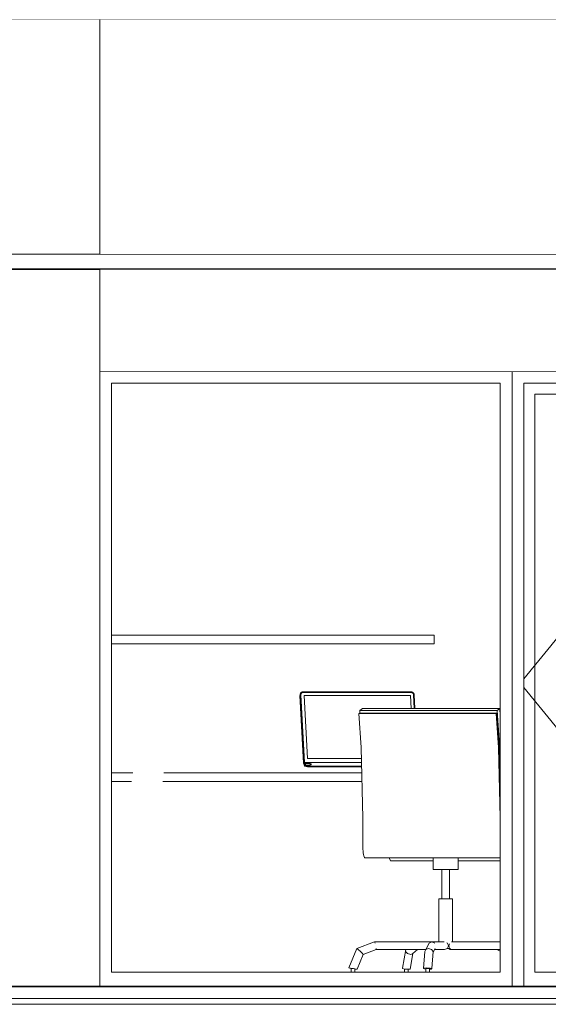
# Model space of a CAD drawing. Header units: millimetres. Extents: x -30280 to 309309, y -17460 to 4378.
# Tile 645 of 656: x 193457 to 195259, y -13520 to -10160. Entities that reach past the tile are written whole.
import ezdxf

# ---------------------------------------------------------------- set-up
doc = ezdxf.new("R2010")
doc.units = ezdxf.units.MM
doc.header["$MEASUREMENT"] = 0
doc.linetypes.add('Wipeout_Contour', pattern=[1000, 0, -1000])
for name, color, linetype in [('10_ESTR_Fotjats', 7, 'Continuous'), ('12_FAÇ_Façana', 7, 'Continuous'), ('14_PAV_Paviment existent', 7, 'Continuous'), ('Nuevo_07_CR_Cel Ras pladur', 7, 'Continuous'), ('Nuevo_07_CR_Cel Ras_lames', 7, 'Continuous'), ('Nuevo_08_E_Envans secs', 7, 'Continuous'), ('Nuevo_09_EI_Mobiliari general', 7, 'Continuous'), ('Nuevo_Puertas Archicad', 7, 'Continuous'), ('Nuevo_Ventanas Archicad', 7, 'Continuous'), ('Ventanas Archicad', 7, 'Continuous')]:
    doc.layers.add(name, color=color, linetype=linetype)
for name, color, linetype, lineweight in [('10_ESTR_Fotjats_Pluma_Nº__1', 7, 'Continuous', 5), ('12_FAÇ_Façana_Pluma_Nº__47', 7, 'Continuous', 20), ('14_PAV_Paviment existent_Pluma_Nº__29', 7, 'Continuous', 20), ('Nuevo_07_CR_Cel Ras pladur_Pluma_Nº__1', 7, 'Continuous', 5), ('Nuevo_07_CR_Cel Ras_lames_Pluma_Nº__1', 7, 'Continuous', 5), ('Nuevo_08_E_Envans secs_Pluma_Nº__47', 7, 'Continuous', 20), ('Nuevo_09_EI_Mobiliari general_Pluma_Nº__1', 7, 'Continuous', 5), ('Nuevo_Ventanas Archicad_Pluma_Nº__1', 7, 'Continuous', 5), ('Ventanas Archicad_Pluma_Nº__1', 7, 'Continuous', 5)]:
    doc.layers.add(name, color=color, linetype=linetype, lineweight=lineweight)
doc.layers.add('Nuevo_Puertas Archicad_Pluma_Nº__3', color=7, linetype='Continuous', lineweight=5, true_color=0xa4a4a4)

# ---------------------------------------------------------------- blocks, each defined once
blk = doc.blocks.new('Elem Sección_11_5', base_point=(181934.4, -13460))
at = {"layer": '10_ESTR_Fotjats_Pluma_Nº__1', "color": 7, "linetype": 'Continuous', "lineweight": 5}
for p, q in [((211190.4, -13500), (173577.4, -13500)), ((211190.4, -13520), (173577.4, -13520))]:
    blk.add_line(p, q, dxfattribs=at)
blk = doc.blocks.new('Elem Sección_52_5', base_point=(181934.4, -13460))
at = {"layer": '10_ESTR_Fotjats_Pluma_Nº__1', "color": 7, "linetype": 'Continuous', "lineweight": 5}
blk.add_line((200695.5, -10160), (173577.4, -10160), dxfattribs=at)
blk = doc.blocks.new('Elem Sección_64_5', base_point=(181934.4, -13460))
at = {"layer": 'Ventanas Archicad_Pluma_Nº__1', "color": 7, "linetype": 'Continuous', "lineweight": 5}
for p, q in [((194920.3, -11756.2), (194920.3, -11400)), ((194945.3, -11725.8), (194945.3, -11400)), ((195095.7, -11633.6), (194946.9, -11727.4)), ((194921.8, -11724.3), (194920.3, -11725.8)), ((194926.8, -11723), (194921.8, -11724.3)), ((194938.8, -11723), (194926.8, -11723)), ((194943.8, -11724.3), (194938.8, -11723)), ((194947.5, -11728), (194943.8, -11724.3)), ((194919.3, -11760), (194921.1, -11753.2)), ((194919.3, -11864), (194919.3, -11760)), ((194921.1, -11753.2), (194926.1, -11748.3)), ((194922.3, -11760.4), (194923.8, -11754.8)), ((194923.8, -11754.8), (194927.6, -11751)), ((194926.1, -11748.3), (194932.8, -11746.5)), ((194927.6, -11751), (194932.8, -11749.6)), ((194932.8, -11746.5), (194939.6, -11748.3)), ((194932.8, -11749.6), (194938, -11751)), ((194938, -11751), (194941.8, -11754.8)), ((194939.6, -11748.3), (194944.5, -11753.2)), ((194941.8, -11754.8), (194943.3, -11760.4)), ((194944.5, -11753.2), (194946.3, -11760)), ((194946.3, -11760), (194946.3, -11864)), ((194948.8, -11733), (194947.5, -11728)), ((194948.8, -11787), (194948.8, -11733)), ((194922.3, -11863.1), (194922.3, -11760.4)), ((194943.3, -11760.4), (194943.3, -11863.1)), ((194946.3, -11793.1), (194947.5, -11792)), ((195095.7, -11886.3), (194946.9, -11792.5)), ((194947.5, -11792), (194948.8, -11787)), ((194921.3, -11867), (194919.3, -11864)), ((194920.3, -12460), (194920.3, -11865.5)), ((194932.8, -11870), (194921.3, -11867)), ((194923.2, -11864.4), (194922.3, -11863.1)), ((194932.8, -11866.9), (194923.2, -11864.4)), ((194942.5, -11864.4), (194932.8, -11866.9)), ((194944.3, -11867), (194932.8, -11870)), ((194943.3, -11863.1), (194942.5, -11864.4)), ((194946.3, -11864), (194944.3, -11867)), ((194945.3, -12435), (194945.3, -11865.5)), ((195095.7, -12460), (194920.3, -12460)), ((195095.7, -12435), (194945.3, -12435)), ((194920.3, -13360), (194920.3, -13330.6)), ((195095.7, -13360), (194920.3, -13360))]:
    blk.add_line(p, q, dxfattribs=at)
blk = doc.blocks.new('Elem Sección_68_5', base_point=(181934.4, -13460))
at = {"layer": '12_FAÇ_Façana_Pluma_Nº__47', "color": 7, "linetype": 'Continuous', "lineweight": 20}
for p, q in [((195025.5, -12435), (195025.5, -11400)), ((195025.5, -13307), (195025.5, -13030)), ((195025.5, -13360), (195025.5, -13333))]:
    blk.add_line(p, q, dxfattribs=at)
blk = doc.blocks.new('Elem Sección_70_5', base_point=(181934.4, -13460))
at = {"layer": 'Ventanas Archicad_Pluma_Nº__1', "color": 7, "linetype": 'Continuous', "lineweight": 5}
for p, q in [((195045.5, -12435), (195045.5, -11400)), ((195095.5, -11400), (195095.5, -12435)), ((195070.5, -13030), (195070.5, -13307)), ((195070.5, -13333), (195070.5, -13360))]:
    blk.add_line(p, q, dxfattribs=at)
blk = doc.blocks.new('Elem Sección_103_5', base_point=(181934.4, -13460))
at = {"color": 254, "linetype": 'Wipeout_Contour', "lineweight": 0, "ltscale": 967950.331306}
blk.add_wipeout([(193730.2, -10160), (192914.2, -10160), (192914.2, -10960), (193196.1, -10960), (193730.2, -10960)], dxfattribs=at).dxf.layer = 'Nuevo_08_E_Envans secs'
at = {"color": 254, "linetype": 'Wipeout_Contour', "lineweight": 0, "ltscale": 774851.602387}
blk.add_wipeout([(192914.2, -11013), (192914.2, -13458), (193730.2, -13458), (193730.2, -11013)], dxfattribs=at).dxf.layer = 'Nuevo_08_E_Envans secs'
blk = doc.blocks.new('Elem Sección_107_5', base_point=(181934.4, -13460))
at = {"layer": 'Nuevo_09_EI_Mobiliari general_Pluma_Nº__1', "color": 7, "linetype": 'Continuous', "lineweight": 5}
for p, q in [((193903.4, -13307), (193902.4, -13307)), ((193903.3, -13307.3), (193903.4, -13307)), ((193956.3, -13330), (193903.4, -13307)), ((193955.5, -13330.9), (193956.3, -13330)), ((193979.9, -13395.5), (193956.3, -13330)), ((193788, -13397.9), (193781.8, -13341.8)), ((193770.2, -13396.3), (193770.6, -13396.2)), ((193770.8, -13400.1), (193770.2, -13400)), ((193770.6, -13396.2), (193780, -13395.5)), ((193770.8, -13398), (193773.6, -13398)), ((193770.8, -13410), (193770.8, -13398)), ((193773.6, -13398), (193778, -13398)), ((193778, -13398), (193781.3, -13398)), ((193780, -13395.5), (193787.2, -13396.2)), ((193781.3, -13398), (193781.7, -13398)), ((193781.7, -13410), (193781.7, -13398)), ((193781.8, -13399.6), (193781.7, -13399.6)), ((193788, -13397.9), (193781.8, -13399.6)), ((193787.2, -13396.2), (193788, -13397.9)), ((193955.1, -13400.3), (193958.7, -13399.6)), ((193955.1, -13400.3), (193955.1, -13400.1)), ((193958.7, -13399.6), (193960.6, -13399.2)), ((193971, -13397.2), (193976.2, -13396.2)), ((193971.9, -13398), (193973.2, -13398)), ((193973.2, -13410), (193973.2, -13398)), ((193976.2, -13396.2), (193979.9, -13395.5))]:
    blk.add_line(p, q, dxfattribs=at)
blk = doc.blocks.new('Elem Sección_108_5', base_point=(181934.4, -13460))
at = {"layer": 'Nuevo_09_EI_Mobiliari general_Pluma_Nº__1', "color": 7, "linetype": 'Continuous', "lineweight": 5}
for p, q in [((193889.2, -12510.4), (193859.4, -12609.4)), ((193931.4, -12517.7), (193889.2, -12510.4)), ((193936.8, -12510.4), (193889.2, -12510.4)), ((193901.4, -12618.6), (193931.4, -12517.7)), ((193935, -12526.5), (193903.1, -12642.3)), ((193911.7, -12643.4), (193943.5, -12527.4)), ((193978.9, -12517.7), (193931.4, -12517.7)), ((193943.5, -12527.4), (193935, -12526.5)), ((193982.5, -12526.5), (193935, -12526.5)), ((193978.9, -12517.7), (193936.8, -12510.4)), ((193991.1, -12527.4), (193943.5, -12527.4)), ((193959.2, -12643.4), (193991.1, -12527.4)), ((193976.3, -12526.5), (193978.9, -12517.7)), ((193991.1, -12527.4), (193982.5, -12526.5)), ((193859.4, -12609.4), (193830.3, -12816.3)), ((193872.5, -12829.6), (193901.4, -12618.6)), ((193903.1, -12642.3), (193873.3, -12881.6)), ((193881.7, -12884.5), (193911.7, -12643.4)), ((193929.2, -12884.5), (193959.2, -12643.4)), ((193830.3, -12816.3), (193832.1, -12951.4)), ((193874.5, -12958.7), (193872.5, -12829.6)), ((193873.3, -12881.6), (193873.2, -12882.9)), ((193873.2, -12882.9), (193874.1, -12928.8)), ((193883.7, -12986), (193881.7, -12884.5)), ((193931.2, -12986), (193929.2, -12884.5)), ((193874.1, -12928.8), (193874.7, -12961.6)), ((193830.8, -12954), (193770.2, -12954)), ((193874.8, -12961.6), (193830.8, -12954)), ((193847.3, -12954), (193830.8, -12954)), ((193832.1, -12951.4), (193874.5, -12958.7)), ((193874.7, -12958.7), (193874.5, -12958.7)), ((193874.7, -12961.6), (193874.9, -12970.7)), ((193875.3, -12961.6), (193874.8, -12961.6)), ((193875.1, -12969.9), (193875.4, -12962.6)), ((193875.4, -12962.6), (193875.3, -12961.6)), ((193849.5, -13004), (193852.5, -13002.9)), ((193852.5, -13002.9), (193858.2, -12999.6)), ((193858.2, -12999.6), (193863.2, -12995.3)), ((193863.2, -12995.3), (193867.6, -12989.9)), ((193868, -13001.3), (193864.5, -13004.6)), ((193867.6, -12989.9), (193871.1, -12983.8)), ((193870.9, -12997.2), (193868, -13001.3)), ((193873.1, -12992.7), (193870.9, -12997.2)), ((193871.1, -12983.8), (193873.6, -12977.1)), ((193874.7, -12987.8), (193873.1, -12992.7)), ((193873.6, -12977.1), (193875.1, -12969.9)), ((193874.1, -13008.4), (193878, -13003)), ((193875.2, -12984.5), (193874.7, -12987.8)), ((193874.9, -12970.7), (193875.2, -12984.5)), ((193878, -13003), (193881, -12996.9)), ((193881, -12996.9), (193883, -12990.4)), ((193883, -12990.4), (193883.7, -12986)), ((193921.6, -13008.4), (193925.5, -13003)), ((193925.5, -13003), (193928.5, -12996.9)), ((193928.5, -12996.9), (193930.6, -12990.4)), ((193930.6, -12990.4), (193931.2, -12986)), ((193770.2, -13004), (193849.5, -13004)), ((193849.7, -13010), (193770.2, -13010)), ((193770.2, -13020), (193849.7, -13020)), ((193865.2, -13004), (193849.5, -13004)), ((193851.9, -13010), (193849.7, -13010)), ((193849.7, -13020), (193852.7, -13020)), ((193856.4, -13009.1), (193851.9, -13010)), ((193852.7, -13020), (193858.6, -13018.8)), ((193900.2, -13020), (193852.7, -13020)), ((193860.6, -13007.3), (193856.4, -13009.1)), ((193858.6, -13018.8), (193864.3, -13016.4)), ((193864.5, -13004.6), (193860.6, -13007.3)), ((193864.3, -13016.4), (193869.5, -13012.9)), ((193869.5, -13012.9), (193874.1, -13008.4)), ((193900.2, -13020), (193906.2, -13018.8)), ((193906.2, -13018.8), (193911.8, -13016.4)), ((193911.8, -13016.4), (193917, -13012.9)), ((193917, -13012.9), (193921.6, -13008.4)), ((193902.4, -13307), (193770.2, -13307)), ((193897.6, -13333), (193770.2, -13333)), ((193786.6, -13346.9), (193773.3, -13333)), ((193808.7, -13339.9), (193808.2, -13333)), ((193817.7, -13396.2), (193808.2, -13333)), ((193897.6, -13333), (193897.3, -13329.2)), ((193935.9, -13349.8), (193897.6, -13333)), ((193900.7, -13310.8), (193902.4, -13307)), ((193955.1, -13330), (193902.4, -13307)), ((193944.1, -13339.9), (193951.3, -13332.9)), ((193951.3, -13332.9), (193955.1, -13330)), ((193978.6, -13395.5), (193955.1, -13330)), ((193786.6, -13346.9), (193793.4, -13349.8)), ((193794.5, -13399.6), (193786.6, -13346.9)), ((193793.4, -13349.8), (193802.5, -13346.9)), ((193802.5, -13346.9), (193808.7, -13339.9)), ((193935.9, -13349.8), (193937.7, -13346.9)), ((193954, -13400.3), (193935.9, -13349.8)), ((193937.7, -13346.9), (193944.1, -13339.9)), ((193794.5, -13399.6), (193800.9, -13400.3)), ((193800.7, -13410), (193800.7, -13400.2)), ((193800.9, -13400.3), (193810.4, -13399.6)), ((193810.4, -13399.6), (193817.4, -13397.9)), ((193811.5, -13410), (193811.5, -13399.3)), ((193817.4, -13397.9), (193817.7, -13396.2)), ((193958.6, -13399.6), (193954, -13400.3)), ((193954, -13400.3), (193956.6, -13399.6)), ((193956.6, -13399.6), (193964.8, -13397.9)), ((193960.6, -13399.2), (193958.6, -13399.6)), ((193960.6, -13410), (193960.6, -13399)), ((193964.8, -13397.9), (193974, -13396.2)), ((193965.1, -13398), (193965.6, -13398)), ((193965.6, -13398), (193969.8, -13398)), ((193967.7, -13397.9), (193967.1, -13398)), ((193976, -13396.2), (193967.7, -13397.9)), ((193969.8, -13398), (193971.9, -13398)), ((193971.9, -13410), (193971.9, -13398)), ((193974, -13396.2), (193978.6, -13395.5)), ((193978.6, -13395.5), (193976, -13396.2))]:
    blk.add_line(p, q, dxfattribs=at)
blk = doc.blocks.new('Elem Sección_135_5', base_point=(181934.4, -13460))
at = {"layer": 'Nuevo_09_EI_Mobiliari general_Pluma_Nº__1', "color": 7, "linetype": 'Continuous', "lineweight": 5}
for p, q in [((195070.5, -13045.1), (195070.8, -13043.5)), ((195095.7, -13043.5), (195070.5, -13043.5)), ((195070.5, -13057), (195073.6, -13052.7)), ((195071.4, -13067.7), (195070.5, -13067.6)), ((195070.5, -13137.3), (195082.6, -13068.4)), ((195072.7, -13067.9), (195071.4, -13067.7)), ((195074.1, -13068.1), (195072.7, -13067.9)), ((195073.6, -13052.7), (195077.6, -13048.7)), ((195075.5, -13068.4), (195074.1, -13068.1)), ((195076.8, -13068.6), (195075.5, -13068.4)), ((195078, -13069), (195076.8, -13068.6)), ((195077.6, -13048.7), (195082.3, -13045.5)), ((195079.2, -13069.3), (195078, -13069)), ((195080.1, -13069.6), (195079.2, -13069.3)), ((195080.9, -13070), (195080.1, -13069.6)), ((195081.5, -13070.3), (195080.9, -13070)), ((195081.9, -13070.6), (195081.5, -13070.3)), ((195082, -13070.9), (195082.8, -13068)), ((195082.3, -13045.5), (195086.6, -13043.5)), ((195082.8, -13068), (195084, -13065.4)), ((195084, -13065.5), (195085.6, -13063.2)), ((195085.6, -13063.2), (195087.7, -13061.1)), ((195087.7, -13061.1), (195090.2, -13059.4)), ((195090.2, -13059.4), (195092.9, -13058.1)), ((195092.9, -13058.1), (195095.7, -13057.4)), ((195070.5, -13135), (195082, -13070.9)), ((195082, -13070.9), (195081.9, -13070.6))]:
    blk.add_line(p, q, dxfattribs=at)
blk = doc.blocks.new('Elem Sección_143_5', base_point=(181934.4, -13460))
at = {"layer": 'Nuevo_07_CR_Cel Ras pladur_Pluma_Nº__1', "color": 7, "linetype": 'Continuous', "lineweight": 5}
blk.add_line((200695.5, -11013), (176163.5, -11013), dxfattribs=at)
at = {"layer": 'Nuevo_07_CR_Cel Ras pladur_Pluma_Nº__1', "color": 7, "linetype": 'Continuous', "lineweight": 5, "flags": 128}
blk.add_lwpolyline([(197396.1, -10960), (197096.1, -10960), (196796.1, -10960), (196496.1, -10960), (196196.1, -10960), (195896.1, -10960), (195596.1, -10960), (195296.1, -10960), (194996.1, -10960), (194696.1, -10960), (194396.1, -10960), (194096.1, -10960), (193796.1, -10960), (193496.1, -10960), (193196.1, -10960)], dxfattribs=at)
blk = doc.blocks.new('Elem Sección_166_5', base_point=(181934.4, -13460))
at = {"layer": 'Nuevo_08_E_Envans secs_Pluma_Nº__47', "color": 7, "linetype": 'Continuous', "lineweight": 20}
for p, q in [((194870.3, -11400), (194870.3, -12260)), ((194870.3, -12290), (194870.3, -12510.4)), ((194870.3, -13060), (194870.3, -13307)), ((194870.3, -13334.6), (194870.3, -13410))]:
    blk.add_line(p, q, dxfattribs=at)
blk = doc.blocks.new('Elem Sección_167_5', base_point=(181934.4, -13460))
at = {"color": 254, "linetype": 'Wipeout_Contour', "lineweight": 0, "ltscale": 782215.313848}
blk.add_wipeout([(195135.7, -11400), (195135.7, -13458), (195175.7, -13458), (195175.7, -11400)], dxfattribs=at).dxf.layer = 'Nuevo_Puertas Archicad'
at = {"color": 254, "linetype": 'Wipeout_Contour', "lineweight": 0, "ltscale": 785648.341924}
blk.add_wipeout([(195995.7, -13458), (196035.7, -13458), (196035.7, -11400), (195995.7, -11400)], dxfattribs=at).dxf.layer = 'Nuevo_Puertas Archicad'
at = {"color": 254, "linetype": 'Wipeout_Contour', "lineweight": 0, "ltscale": 1175501.603612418}
blk.add_wipeout([(195995.7, -11400), (196035.7, -11400), (196035.7, -11360), (195135.7, -11360), (195135.7, -11400), (195175.7, -11400)], dxfattribs=at).dxf.layer = 'Nuevo_Puertas Archicad'
at = {"color": 254, "linetype": 'Wipeout_Contour', "lineweight": 0, "ltscale": 782368.843221}
blk.add_wipeout([(195175.7, -11438), (195175.7, -13410), (195213.7, -13410), (195213.7, -11438)], dxfattribs=at).dxf.layer = 'Nuevo_Puertas Archicad'
at = {"color": 254, "linetype": 'Wipeout_Contour', "lineweight": 0, "ltscale": 785490.512392}
blk.add_wipeout([(195957.7, -13410), (195995.7, -13410), (195995.7, -11438), (195957.7, -11438)], dxfattribs=at).dxf.layer = 'Nuevo_Puertas Archicad'
at = {"layer": 'Nuevo_Puertas Archicad_Pluma_Nº__3', "color": 253, "linetype": 'Continuous', "lineweight": 5, "true_color": 0xa4a4a4}
blk.add_line((196035.7, -11360), (195135.7, -11360), dxfattribs=at)
at = {"color": 254, "linetype": 'Wipeout_Contour', "lineweight": 0, "ltscale": 1175515.108774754}
blk.add_wipeout([(195995.7, -11400), (195175.7, -11400), (195175.7, -11438), (195213.7, -11438), (195957.7, -11438), (195995.7, -11438)], dxfattribs=at).dxf.layer = 'Nuevo_Puertas Archicad'
at = {"color": 254, "linetype": 'Wipeout_Contour', "lineweight": 0, "ltscale": 1176276.062797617}
blk.add_wipeout([(195213.7, -13410), (195175.7, -13410), (195175.7, -13458), (195995.7, -13458), (195995.7, -13410), (195957.7, -13410)], dxfattribs=at).dxf.layer = 'Nuevo_Puertas Archicad'
at = {"layer": 'Nuevo_Puertas Archicad_Pluma_Nº__3', "color": 253, "linetype": 'Continuous', "lineweight": 5, "true_color": 0xa4a4a4}
for p, q in [((195175.7, -13458), (195175.7, -11400)), ((195175.7, -11400), (195995.7, -11400)), ((195995.7, -11400), (195995.7, -13458))]:
    blk.add_line(p, q, dxfattribs=at)
at = {"color": 254, "linetype": 'Wipeout_Contour', "lineweight": 0, "ltscale": 783929.677128}
blk.add_wipeout([(195957.7, -13410), (195957.7, -11438), (195213.7, -11438), (195213.7, -13410)], dxfattribs=at).dxf.layer = 'Nuevo_Puertas Archicad'
at = {"layer": 'Nuevo_Puertas Archicad_Pluma_Nº__3', "color": 253, "linetype": 'Continuous', "lineweight": 5, "true_color": 0xa4a4a4}
for p, q in [((195995.7, -11402.7), (195175.7, -12409.2)), ((195213.7, -11438), (195213.7, -13410)), ((195957.7, -11438), (195213.7, -11438)), ((195957.7, -13410), (195957.7, -11438)), ((195995.7, -13445.2), (195175.7, -12438.7)), ((195213.7, -13410), (195957.7, -13410))]:
    blk.add_line(p, q, dxfattribs=at)
blk = doc.blocks.new('Elem Sección_168_5', base_point=(181934.4, -13460))
at = {"color": 254, "linetype": 'Wipeout_Contour', "lineweight": 0, "ltscale": 776598.203073}
blk.add_wipeout([(193730.2, -13410), (193770.2, -13410), (193770.2, -11400), (193730.2, -11400)], dxfattribs=at).dxf.layer = 'Nuevo_Ventanas Archicad'
at = {"color": 254, "linetype": 'Wipeout_Contour', "lineweight": 0, "ltscale": 782049.045071}
blk.add_wipeout([(195135.7, -11400), (195095.7, -11400), (195095.7, -13410), (195135.7, -13410)], dxfattribs=at).dxf.layer = 'Nuevo_Ventanas Archicad'
at = {"color": 254, "linetype": 'Wipeout_Contour', "lineweight": 0, "ltscale": 1168596.88251097}
blk.add_wipeout([(193730.2, -11360), (193730.2, -11400), (193770.2, -11400), (195095.7, -11400), (195135.7, -11400), (195135.7, -11360)], dxfattribs=at).dxf.layer = 'Nuevo_Ventanas Archicad'
at = {"color": 254, "linetype": 'Wipeout_Contour', "lineweight": 0, "ltscale": 1169375.922571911}
blk.add_wipeout([(193730.2, -13410), (193730.2, -13458), (195135.7, -13458), (195135.7, -13410), (195095.7, -13410), (193770.2, -13410)], dxfattribs=at).dxf.layer = 'Nuevo_Ventanas Archicad'
at = {"layer": 'Nuevo_Ventanas Archicad_Pluma_Nº__1', "color": 7, "linetype": 'Continuous', "lineweight": 5}
for p, q in [((193730.2, -11360), (195135.7, -11360)), ((193730.2, -11400), (193730.2, -11360)), ((195135.7, -11360), (195135.7, -11400)), ((193730.2, -13410), (193730.2, -11400)), ((195135.7, -11400), (195135.7, -13410)), ((193730.2, -13458), (193730.2, -13410)), ((195135.7, -13410), (195135.7, -13458))]:
    blk.add_line(p, q, dxfattribs=at)
at = {"color": 254, "linetype": 'Wipeout_Contour', "lineweight": 0, "ltscale": 779323.623347}
blk.add_wipeout([(195095.7, -13410), (195095.7, -11400), (193770.2, -11400), (193770.2, -13410)], dxfattribs=at).dxf.layer = 'Nuevo_Ventanas Archicad'
at = {"layer": 'Nuevo_Ventanas Archicad_Pluma_Nº__1', "color": 7, "linetype": 'Continuous', "lineweight": 5}
for p, q in [((193770.2, -11400), (193770.2, -13410)), ((195095.7, -11400), (193770.2, -11400)), ((195095.7, -13410), (195095.7, -11400)), ((193770.2, -13410), (195095.7, -13410))]:
    blk.add_line(p, q, dxfattribs=at)
blk = doc.blocks.new('Elem Sección_170_5', base_point=(181934.4, -13460))
at = {"color": 254, "linetype": 'Wipeout_Contour', "lineweight": 0, "ltscale": 976957.427985}
blk.add_wipeout([(193730.2, -10160), (193730.2, -10960), (193796.1, -10960), (197124.3, -10960), (197124.3, -10160)], dxfattribs=at).dxf.layer = 'Nuevo_08_E_Envans secs'
at = {"color": 254, "linetype": 'Wipeout_Contour', "lineweight": 0, "ltscale": 782989.06865}
blk.add_wipeout([(197124.3, -11013), (193730.2, -11013), (193730.2, -11360), (197124.3, -11360)], dxfattribs=at).dxf.layer = 'Nuevo_08_E_Envans secs'
at = {"layer": 'Nuevo_08_E_Envans secs_Pluma_Nº__47', "color": 7, "linetype": 'Continuous', "lineweight": 20}
for p, q in [((193730.2, -10960), (193730.2, -10160)), ((197124.3, -10960), (197124.3, -10160)), ((193730.2, -11360), (193730.2, -11013)), ((197124.3, -11360), (197124.3, -11013))]:
    blk.add_line(p, q, dxfattribs=at)
blk = doc.blocks.new('Elem Sección_176_5', base_point=(181934.4, -13460))
at = {"layer": 'Nuevo_09_EI_Mobiliari general_Pluma_Nº__1', "color": 7, "linetype": 'Continuous', "lineweight": 5}
for p, q in [((193770.2, -12730), (193842.5, -12730)), ((193948.5, -12730), (194623.2, -12730)), ((196503, -12730), (196883.6, -12730)), ((197032.4, -12730), (197084.3, -12730)), ((193770.2, -12760), (193838.3, -12760)), ((193944.7, -12760), (194624, -12760)), ((196502.1, -12760), (196887.3, -12760)), ((197036.6, -12760), (197084.3, -12760))]:
    blk.add_line(p, q, dxfattribs=at)
blk = doc.blocks.new('Elem Sección_178_5', base_point=(181934.4, -13460))
at = {"layer": 'Nuevo_09_EI_Mobiliari general_Pluma_Nº__1', "color": 7, "linetype": 'Continuous', "lineweight": 5}
for p, q in [((194613.7, -12527.4), (194615.6, -12526.5)), ((194620.8, -12643.4), (194613.7, -12527.4)), ((194613.7, -12527.4), (195082, -12527.4)), ((194615.6, -12526.5), (195083.9, -12526.5)), ((194616.4, -12517.7), (194625.7, -12510.4)), ((194617, -12526.5), (194616.4, -12517.7)), ((194616.4, -12517.7), (195084.7, -12517.7)), ((194625.7, -12510.4), (195094.1, -12510.4)), ((195082, -12527.4), (195083.9, -12526.5)), ((195089.1, -12643.4), (195082, -12527.4)), ((195083.9, -12526.5), (195091, -12642.3)), ((195084.7, -12517.7), (195094.1, -12510.4)), ((195091.4, -12618.6), (195084.7, -12517.7)), ((195094.1, -12510.4), (195095.7, -12535)), ((195095.7, -12761.6), (195091.4, -12618.6)), ((194627.4, -12884.5), (194620.8, -12643.4)), ((195095.7, -12883.3), (195089.1, -12643.4)), ((195091, -12642.3), (195095.7, -12813.4)), ((194627, -12986), (194627.4, -12884.5)), ((195095.3, -12986), (195095.7, -12892.5)), ((194627.1, -12990.4), (194627, -12986)), ((194627.6, -12996.9), (194627.1, -12990.4)), ((194628.3, -13003), (194627.6, -12996.9)), ((194629.1, -13008.4), (194628.3, -13003)), ((195095.5, -12990.4), (195095.3, -12986)), ((195095.7, -12994.2), (195095.5, -12990.4)), ((194630.1, -13012.9), (194629.1, -13008.4)), ((194631.3, -13016.4), (194630.1, -13012.9)), ((194632.6, -13018.8), (194631.3, -13016.4)), ((194633.9, -13020), (194632.6, -13018.8)), ((194633.9, -13020), (195095.7, -13020)), ((194721.4, -13030), (194716.8, -13020)), ((194721.4, -13030), (194866.5, -13030)), ((194866.5, -13060), (194866.5, -13020)), ((194952.3, -13060), (194952.3, -13020)), ((194952.3, -13030), (195095.7, -13030)), ((194873.1, -13060), (194866.5, -13060)), ((194901, -13060), (194873.1, -13060)), ((194896.5, -13160), (194896.5, -13060)), ((194933.8, -13060), (194901, -13060)), ((194922.3, -13160), (194922.3, -13060)), ((194952.3, -13060), (194933.8, -13060)), ((194889.4, -13160), (194885.8, -13160)), ((194885.8, -13307), (194885.8, -13160)), ((194904.8, -13160), (194889.4, -13160)), ((194922.8, -13160), (194904.8, -13160)), ((194933, -13160), (194922.8, -13160)), ((194933, -13307), (194933, -13160)), ((194579.3, -13395.5), (194606.2, -13330)), ((194606.2, -13330), (194666.6, -13307)), ((194610.6, -13332.9), (194606.2, -13330)), ((194618.9, -13339.9), (194610.6, -13332.9)), ((194628.2, -13349.8), (194672.2, -13333)), ((194668.6, -13310.8), (194666.6, -13307)), ((194666.6, -13307), (194862.3, -13307)), ((194672.2, -13333), (194672.6, -13329.2)), ((194672.2, -13333), (194841.3, -13333)), ((194762.1, -13396.2), (194773.1, -13333)), ((194772.6, -13339.9), (194773.1, -13333)), ((194797.9, -13346.9), (194813.4, -13333)), ((194841.3, -13332.9), (194838.7, -13339.9)), ((194841.3, -13332.9), (194852.6, -13310.8)), ((194850.5, -13330), (194841.3, -13332.9)), ((194861, -13332.9), (194850.5, -13330)), ((194862.3, -13307), (194852.6, -13310.8)), ((194866.6, -13339.9), (194861, -13332.9)), ((194872.3, -13310.8), (194862.3, -13307)), ((194862.3, -13307), (194904.8, -13307)), ((194866.5, -13342.2), (194873.1, -13329.2)), ((194871.1, -13333), (194905.4, -13333)), ((194905.4, -13333), (194915.3, -13329.2)), ((194915.3, -13310.8), (194913.2, -13310)), ((194922.8, -13330), (194913.2, -13330)), ((194919.3, -13320), (194915.3, -13310.8)), ((194915.3, -13329.2), (194919.3, -13320)), ((194924.6, -13333), (194919.2, -13330)), ((194922, -13313.9), (194920.6, -13320)), ((194920.6, -13320), (194922, -13326)), ((194924.5, -13330), (194922.8, -13330)), ((194923.7, -13330), (194927.5, -13333)), ((194926.3, -13332), (194924.6, -13333)), ((194927.5, -13333), (194924.6, -13333)), ((195095.7, -13333), (194927.5, -13333)), ((195095.7, -13307), (194928.9, -13307)), ((195095.7, -13338.8), (195084.4, -13333)), ((194607.5, -13400.3), (194628.2, -13349.8)), ((194626.2, -13346.9), (194618.9, -13339.9)), ((194628.2, -13349.8), (194626.2, -13346.9)), ((194779.7, -13346.9), (194772.6, -13339.9)), ((194790.2, -13349.8), (194779.7, -13346.9)), ((194788.8, -13399.6), (194797.9, -13346.9)), ((194797.9, -13346.9), (194790.2, -13349.8)), ((194834.1, -13397.9), (194838.7, -13339.9)), ((194862, -13397.9), (194866.6, -13339.9)), ((194584.6, -13396.2), (194579.3, -13395.5)), ((194579.3, -13395.5), (194582.2, -13396.2)), ((194582.2, -13396.2), (194591.7, -13397.9)), ((194595.1, -13397.9), (194584.6, -13396.2)), ((194589.3, -13398), (194586.9, -13398)), ((194586.9, -13410), (194586.9, -13398)), ((194594.2, -13398), (194589.3, -13398)), ((194591.7, -13397.9), (194592.3, -13398)), ((194594.8, -13398), (194594.2, -13398)), ((194604.6, -13399.6), (194595.1, -13397.9)), ((194599.9, -13410), (194599.9, -13399)), ((194599.9, -13399.2), (194602.2, -13399.6)), ((194602.2, -13399.6), (194607.5, -13400.3)), ((194607.5, -13400.3), (194604.6, -13399.6)), ((194762.5, -13397.9), (194762.1, -13396.2)), ((194770.5, -13399.6), (194762.5, -13397.9)), ((194769.3, -13410), (194769.3, -13399.3)), ((194781.4, -13400.3), (194770.5, -13399.6)), ((194788.8, -13399.6), (194781.4, -13400.3)), ((194781.6, -13410), (194781.6, -13400.2)), ((194836.3, -13396.2), (194834.1, -13397.9)), ((194834.1, -13397.9), (194840.1, -13399.6)), ((194845.3, -13395.5), (194836.3, -13396.2)), ((194840.1, -13399.6), (194841.6, -13399.7)), ((194842.6, -13398), (194841.6, -13398)), ((194841.6, -13410), (194841.6, -13398)), ((194846.8, -13398), (194842.6, -13398)), ((194856, -13396.2), (194845.3, -13395.5)), ((194851.7, -13398), (194846.8, -13398)), ((194854.5, -13398), (194851.7, -13398)), ((194854.5, -13410), (194854.5, -13398)), ((194854.5, -13400), (194859.9, -13399.6)), ((194862, -13397.9), (194856, -13396.2)), ((194859.9, -13399.6), (194862, -13397.9))]:
    blk.add_line(p, q, dxfattribs=at)
blk = doc.blocks.new('Elem Sección_276_5', base_point=(181934.4, -13460))
at = {"layer": 'Nuevo_07_CR_Cel Ras_lames_Pluma_Nº__1', "color": 7, "linetype": 'Continuous', "lineweight": 5}
blk.add_line((195296.1, -11010), (194996.1, -11010), dxfattribs=at)
blk = doc.blocks.new('Elem Sección_277_5', base_point=(181934.4, -13460))
at = {"layer": 'Nuevo_07_CR_Cel Ras_lames_Pluma_Nº__1', "color": 7, "linetype": 'Continuous', "lineweight": 5}
blk.add_line((194996.1, -11010), (194696.1, -11010), dxfattribs=at)
blk = doc.blocks.new('Elem Sección_278_5', base_point=(181934.4, -13460))
at = {"layer": 'Nuevo_07_CR_Cel Ras_lames_Pluma_Nº__1', "color": 7, "linetype": 'Continuous', "lineweight": 5}
blk.add_line((194696.1, -11010), (194396.1, -11010), dxfattribs=at)
blk = doc.blocks.new('Elem Sección_279_5', base_point=(181934.4, -13460))
at = {"layer": 'Nuevo_07_CR_Cel Ras_lames_Pluma_Nº__1', "color": 7, "linetype": 'Continuous', "lineweight": 5}
blk.add_line((194396.1, -11010), (194096.1, -11010), dxfattribs=at)
blk = doc.blocks.new('Elem Sección_280_5', base_point=(181934.4, -13460))
at = {"layer": 'Nuevo_07_CR_Cel Ras_lames_Pluma_Nº__1', "color": 7, "linetype": 'Continuous', "lineweight": 5}
blk.add_line((194096.1, -11010), (193796.1, -11010), dxfattribs=at)
blk = doc.blocks.new('Elem Sección_281_5', base_point=(181934.4, -13460))
at = {"layer": 'Nuevo_07_CR_Cel Ras_lames_Pluma_Nº__1', "color": 7, "linetype": 'Continuous', "lineweight": 5}
blk.add_line((193796.1, -11010), (193496.1, -11010), dxfattribs=at)
blk = doc.blocks.new('Elem Sección_282_5', base_point=(181934.4, -13460))
at = {"layer": 'Nuevo_07_CR_Cel Ras_lames_Pluma_Nº__1', "color": 7, "linetype": 'Continuous', "lineweight": 5}
blk.add_line((193496.1, -11010), (193196.1, -11010), dxfattribs=at)
blk = doc.blocks.new('Elem Sección_467_5', base_point=(181934.4, -13460))
at = {"layer": 'Nuevo_09_EI_Mobiliari general_Pluma_Nº__1', "color": 7, "linetype": 'Continuous', "lineweight": 5}
for p, q in [((194412.5, -12465.9), (194412.7, -12463.4)), ((194412.7, -12463.4), (194413.6, -12461.1)), ((194413.7, -12461), (194413.5, -12463.4)), ((194413.5, -12463.4), (194425.9, -12695.2)), ((194414.5, -12458.7), (194413.6, -12461.1)), ((194414.5, -12458.7), (194413.7, -12461)), ((194416, -12456.7), (194414.5, -12458.7)), ((194418, -12455.2), (194416, -12456.7)), ((194416.1, -12461.6), (194416, -12463.4)), ((194416, -12463.4), (194428.4, -12695.2)), ((194416.8, -12459.9), (194416.1, -12461.6)), ((194417.9, -12458.4), (194416.8, -12459.9)), ((194419.4, -12457.2), (194417.9, -12458.4)), ((194420.4, -12454.2), (194418, -12455.2)), ((194421.2, -12456.5), (194419.4, -12457.2)), ((194423, -12453.9), (194420.4, -12454.2)), ((194423.1, -12456.3), (194421.2, -12456.5)), ((194791.5, -12453.9), (194423, -12453.9)), ((194791.7, -12456.3), (194423.1, -12456.3)), ((194794.1, -12454.2), (194791.5, -12453.9)), ((194793.6, -12456.5), (194791.7, -12456.3)), ((194795.5, -12457.2), (194793.6, -12456.5)), ((194796.6, -12455.2), (194794.1, -12454.2)), ((194797.1, -12458.4), (194795.5, -12457.2)), ((194798.8, -12456.7), (194796.6, -12455.2)), ((194798.4, -12459.9), (194797.1, -12458.4)), ((194799.2, -12461.6), (194798.4, -12459.9)), ((194800.5, -12458.7), (194798.8, -12456.7)), ((194799.6, -12463.4), (194799.2, -12461.6)), ((194802.1, -12510.4), (194799.6, -12463.4)), ((194801.6, -12461), (194800.5, -12458.7)), ((194802.1, -12463.4), (194801.6, -12461)), ((194804.6, -12510.4), (194802.1, -12463.4)), ((194424.9, -12697.6), (194412.5, -12465.9)), ((194438.3, -12681.5), (194426.8, -12466.4)), ((194426.8, -12466.4), (194789.1, -12466.4)), ((194789.1, -12466.4), (194791.4, -12510.4)), ((194425.4, -12700.1), (194424.9, -12697.6)), ((194426.5, -12702.4), (194425.4, -12700.1)), ((194425.9, -12695.2), (194426.4, -12697.7)), ((194426.4, -12697.7), (194427.5, -12700)), ((194427.5, -12700), (194428.4, -12701.1)), ((194428.4, -12707.4), (194428.4, -12694.7)), ((194428.4, -12695.2), (194428.4, -12695.3)), ((194464.8, -12694.7), (194428.5, -12694.7)), ((194428.9, -12700.4), (194428.8, -12701.1)), ((194429, -12699.3), (194428.9, -12699.8)), ((194428.9, -12699.8), (194428.9, -12700.4)), ((194429.1, -12698.6), (194429, -12698.9)), ((194429, -12698.9), (194429, -12699.3)), ((194429.2, -12698.5), (194429.1, -12698.6)), ((194447.2, -12698.5), (194429.2, -12698.5)), ((194431.5, -12699.3), (194431.4, -12699.8)), ((194431.4, -12699.8), (194431.4, -12700.4)), ((194431.4, -12700.4), (194431.4, -12701.1)), ((194431.6, -12698.6), (194431.5, -12698.9)), ((194431.5, -12698.9), (194431.5, -12699.3)), ((194431.7, -12698.5), (194431.6, -12698.6)), ((194621.8, -12681.5), (194438.3, -12681.5)), ((194447.3, -12698.6), (194447.2, -12698.5)), ((194447.4, -12698.9), (194447.3, -12698.6)), ((194447.5, -12699.3), (194447.4, -12698.9)), ((194447.5, -12699.8), (194447.5, -12699.3)), ((194447.6, -12700.4), (194447.5, -12699.8)), ((194447.6, -12701.1), (194447.6, -12700.4)), ((194449, -12699.3), (194448.9, -12699.8)), ((194448.9, -12699.8), (194448.9, -12700.4)), ((194448.9, -12700.4), (194448.9, -12701.1)), ((194449.1, -12698.9), (194449, -12699.3)), ((194449.2, -12698.6), (194449.1, -12698.9)), ((194449.3, -12698.5), (194449.2, -12698.6)), ((194449.8, -12698.5), (194449.3, -12698.5)), ((194449.9, -12698.6), (194449.8, -12698.5)), ((194450, -12698.9), (194449.9, -12698.6)), ((194450.1, -12699.3), (194450, -12698.9)), ((194450.1, -12699.8), (194450.1, -12699.3)), ((194450.2, -12700.4), (194450.1, -12699.8)), ((194450.2, -12701.1), (194450.2, -12700.4)), ((194465.6, -12694.7), (194464.8, -12694.7)), ((194466.9, -12694.7), (194465.6, -12694.7)), ((194468.8, -12694.7), (194466.9, -12694.7)), ((194471.2, -12694.7), (194468.8, -12694.7)), ((194473.7, -12694.7), (194471.2, -12694.7)), ((194476.4, -12694.7), (194473.7, -12694.7)), ((194622.2, -12694.7), (194476.4, -12694.7)), ((194428.2, -12704.4), (194426.5, -12702.4)), ((194428.4, -12704.5), (194428.2, -12704.4)), ((194438.5, -12709.2), (194428.4, -12707.4)), ((194428.5, -12707.4), (194464.8, -12707.4)), ((194428.8, -12701.1), (194428.9, -12701.7)), ((194428.9, -12701.7), (194428.9, -12702.4)), ((194428.9, -12702.4), (194429, -12702.9)), ((194429, -12702.9), (194429, -12703.3)), ((194429, -12703.3), (194429.1, -12703.5)), ((194429.1, -12703.5), (194429.2, -12703.6)), ((194429.2, -12703.6), (194447.2, -12703.6)), ((194431.4, -12701.1), (194431.4, -12701.7)), ((194431.4, -12701.7), (194431.4, -12702.4)), ((194431.4, -12702.4), (194431.5, -12702.9)), ((194431.5, -12702.9), (194431.5, -12703.3)), ((194431.5, -12703.3), (194431.6, -12703.5)), ((194431.6, -12703.5), (194431.7, -12703.6)), ((194439.3, -12709.4), (194438.5, -12709.2)), ((194443.3, -12710), (194439.3, -12709.4)), ((194443.3, -12710), (194478.5, -12710)), ((194447.2, -12703.6), (194447.3, -12703.5)), ((194447.3, -12703.5), (194447.4, -12703.3)), ((194447.4, -12703.3), (194447.5, -12702.9)), ((194447.5, -12702.4), (194447.6, -12701.7)), ((194447.5, -12702.9), (194447.5, -12702.4)), ((194447.6, -12701.7), (194447.6, -12701.1)), ((194448.9, -12701.1), (194448.9, -12701.7)), ((194448.9, -12701.7), (194448.9, -12702.4)), ((194448.9, -12702.4), (194449, -12702.9)), ((194449, -12702.9), (194449.1, -12703.3)), ((194449.1, -12703.3), (194449.2, -12703.5)), ((194449.2, -12703.5), (194449.3, -12703.6)), ((194449.3, -12703.6), (194449.8, -12703.6)), ((194449.8, -12703.6), (194449.9, -12703.5)), ((194449.9, -12703.5), (194450, -12703.3)), ((194450, -12703.3), (194450.1, -12702.9)), ((194450.1, -12702.4), (194450.2, -12701.7)), ((194450.1, -12702.9), (194450.1, -12702.4)), ((194450.2, -12701.7), (194450.2, -12701.1)), ((194464.8, -12707.4), (194465.6, -12707.4)), ((194465.6, -12707.4), (194466.9, -12707.4)), ((194466.9, -12707.4), (194468.8, -12707.4)), ((194468.8, -12707.4), (194471.2, -12707.4)), ((194471.2, -12707.4), (194473.7, -12707.4)), ((194473.7, -12707.4), (194476.4, -12707.4)), ((194474.9, -12709.2), (194475.5, -12709.4)), ((194475.5, -12709.4), (194478.5, -12710)), ((194476.4, -12707.4), (194622.5, -12707.4)), ((194478.5, -12710), (194622.6, -12710))]:
    blk.add_line(p, q, dxfattribs=at)
blk = doc.blocks.new('Elem Sección_468_5', base_point=(181934.4, -13460))
at = {"layer": 'Nuevo_09_EI_Mobiliari general_Pluma_Nº__1', "color": 7, "linetype": 'Continuous', "lineweight": 5}
for p, q in [((193770.2, -12260), (194870.3, -12260)), ((194870.3, -12290), (194870.3, -12260)), ((193770.2, -12290), (194870.3, -12290))]:
    blk.add_line(p, q, dxfattribs=at)
blk = doc.blocks.new('Elem Sección_474_5', base_point=(181934.4, -13460))
at = {"layer": '14_PAV_Paviment existent_Pluma_Nº__29', "color": 7, "linetype": 'Continuous', "lineweight": 20}
for p, q in [((200695.5, -13458), (176175.5, -13458)), ((200695.5, -13460), (176175.5, -13460))]:
    blk.add_line(p, q, dxfattribs=at)

msp = doc.modelspace()

# ---------------------------------------------------------------- block references
at = {"layer": '10_ESTR_Fotjats', "lineweight": 0}
for name in ['Elem Sección_52_5', 'Elem Sección_11_5']:
    msp.add_blockref(name, (181934.4, -13460), dxfattribs=at)
at = {"layer": '12_FAÇ_Façana', "lineweight": 0}
msp.add_blockref('Elem Sección_68_5', (181934.4, -13460), dxfattribs=at)
at = {"layer": 'Nuevo_08_E_Envans secs', "lineweight": 0}
msp.add_blockref('Elem Sección_166_5', (181934.4, -13460), dxfattribs=at)
at = {"layer": 'Nuevo_09_EI_Mobiliari general', "lineweight": 0}
for name in ['Elem Sección_108_5', 'Elem Sección_135_5', 'Elem Sección_107_5']:
    msp.add_blockref(name, (181934.4, -13460), dxfattribs=at)
at = {"layer": 'Ventanas Archicad', "lineweight": 0}
for name in ['Elem Sección_64_5', 'Elem Sección_70_5']:
    msp.add_blockref(name, (181934.4, -13460), dxfattribs=at)

# ---------------------------------------------------------------- next in the draw order: block references
at = {"layer": 'Nuevo_08_E_Envans secs', "lineweight": 0}
msp.add_blockref('Elem Sección_103_5', (181934.4, -13460), dxfattribs=at)
at = {"layer": 'Nuevo_Puertas Archicad', "lineweight": 0}
msp.add_blockref('Elem Sección_167_5', (181934.4, -13460), dxfattribs=at)

# ---------------------------------------------------------------- next in the draw order: block references
at = {"layer": 'Nuevo_07_CR_Cel Ras pladur', "lineweight": 0}
msp.add_blockref('Elem Sección_143_5', (181934.4, -13460), dxfattribs=at)
at = {"layer": 'Nuevo_Ventanas Archicad', "lineweight": 0}
msp.add_blockref('Elem Sección_168_5', (181934.4, -13460), dxfattribs=at)

# ---------------------------------------------------------------- next in the draw order: block references
at = {"layer": '14_PAV_Paviment existent', "lineweight": 0}
msp.add_blockref('Elem Sección_474_5', (181934.4, -13460), dxfattribs=at)
at = {"layer": 'Nuevo_07_CR_Cel Ras_lames', "lineweight": 0}
msp.add_blockref('Elem Sección_282_5', (181934.4, -13460), dxfattribs=at)
at = {"layer": 'Nuevo_08_E_Envans secs', "lineweight": 0}
msp.add_blockref('Elem Sección_170_5', (181934.4, -13460), dxfattribs=at)
at = {"layer": 'Nuevo_09_EI_Mobiliari general', "lineweight": 0}
for name in ['Elem Sección_468_5', 'Elem Sección_467_5', 'Elem Sección_178_5', 'Elem Sección_176_5']:
    msp.add_blockref(name, (181934.4, -13460), dxfattribs=at)

# ---------------------------------------------------------------- next in the draw order: block references
at = {"layer": 'Nuevo_07_CR_Cel Ras_lames', "lineweight": 0}
for name in ['Elem Sección_281_5', 'Elem Sección_280_5', 'Elem Sección_279_5', 'Elem Sección_278_5', 'Elem Sección_277_5', 'Elem Sección_276_5']:
    msp.add_blockref(name, (181934.4, -13460), dxfattribs=at)

doc.saveas('drawing.dxf')
